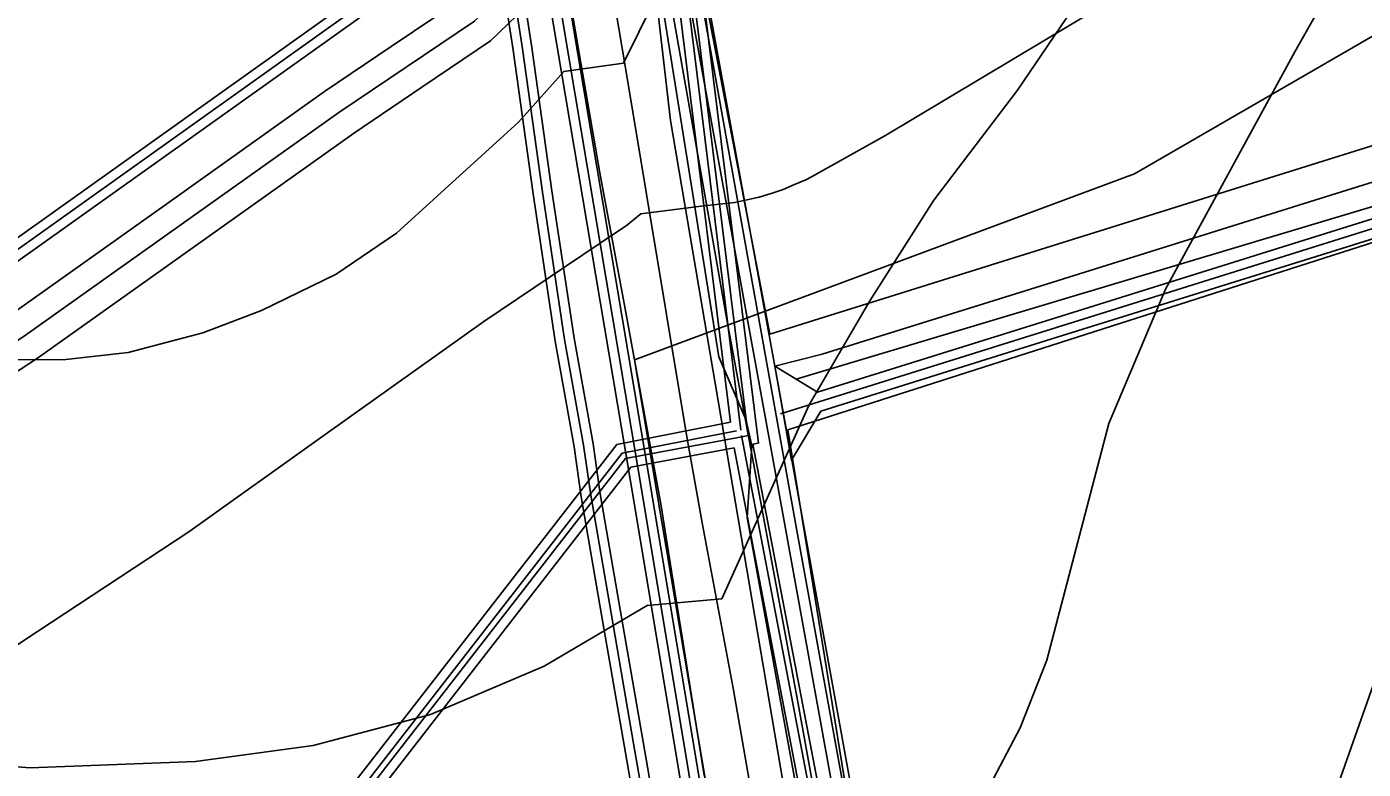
# Model space of a CAD drawing. Extents: x -1900516 to -575031, y -3809306 to -1157387.
# Drawn here: x -578303.2 to -578093.1, y -1160955.8 to -1160839 of the extents above; entities that cross this region are included whole.
import ezdxf

# ---------------------------------------------------------------- set-up
doc = ezdxf.new("R2010")
doc.units = 0
for name, color, linetype in [('01_DOPRAVA', 7, 'Continuous'), ('01_OBVOD PÚ', 7, 'Continuous'), ('01_PARCELY_NÁVRH_PC', 7, 'Continuous'), ('01_PARCELY_NÁVRH_ŽP', 7, 'Continuous'), ('01_PRVKY PRŮZKUMU', 7, 'Continuous'), ('01_SPRÁV_HRANICE', 7, 'Continuous'), ('01_VRSTEVNICE', 7, 'Continuous'), ('02_KULTURY STAV', 7, 'Continuous'), ('03_PC_NÁVRH', 7, 'Continuous'), ('03_PC_OBJEKTY_NÁVRH', 7, 'Continuous'), ('04_ZPF_OP_ORGAN', 7, 'Continuous'), ('06_ÚSES_IP', 7, 'Continuous'), ('07_OCH_P A POPISY TI', 7, 'Continuous'), ('07_PLYNOVOD', 7, 'Continuous'), ('07_SDĚLOVACÍ', 7, 'Continuous'), ('07_VODOVOD', 7, 'Continuous')]:
    doc.layers.add(name, color=color, linetype=linetype)

msp = doc.modelspace()

# ---------------------------------------------------------------- linework, layer by layer
at = {"layer": '01_DOPRAVA'}
msp.add_lwpolyline([(-578185.64, -1160980.38), (-578192.12, -1160943.01), (-578196.99, -1160917.04), (-578199.43, -1160903.52), (-578208.93, -1160846.14), (-578212.97, -1160822.2), (-578215.15, -1160805.23), (-578216.91, -1160789.92), (-578218.17, -1160777.05), (-578219.79, -1160754.5), (-578221.99, -1160728.42), (-578225.01, -1160697.98), (-578227.57, -1160671.71), (-578234.2, -1160620.37), (-578238.43, -1160591.19), (-578243.46, -1160563.49)], dxfattribs=at)
at = {"layer": '01_OBVOD PÚ'}
msp.add_lwpolyline([(-578196.69, -1160956.74), (-578198.33, -1160946.5), (-578200.06, -1160935.64), (-578201.82, -1160924.64), (-578203.46, -1160914.35), (-578203.64, -1160913.22), (-578206.08, -1160899.97), (-578207.65, -1160891.42), (-578209.13, -1160883.4), (-578212.81, -1160863.41), (-578213.07, -1160862.01), (-578216.28, -1160843.51), (-578219.75, -1160823.46), (-578220.57, -1160818.72), (-578220.76, -1160813.77), (-578221.66, -1160802.43), (-578222.44, -1160792.52), (-578223.28, -1160781.84), (-578224.9, -1160761.38), (-578225.75, -1160750.61), (-578226.58, -1160740.15), (-578227.11, -1160733.41), (-578228.64, -1160721.23), (-578231.29, -1160700.18)], dxfattribs=at)
at = {"layer": '01_PARCELY_NÁVRH_PC'}
for points in [[(-578400.39, -1159848.91), (-578364.49, -1159955), (-578349.26, -1160000.52), (-578331.17, -1160057.19), (-578306.13, -1160194.93), (-578290.7, -1160273.44), (-578279.58, -1160332.44), (-578264.99, -1160411.07), (-578247.09, -1160509.47), (-578240.06, -1160548.82), (-578228.45, -1160611.51), (-578219.25, -1160686.96), (-578210.21, -1160766.44), (-578203.47, -1160826.06), (-578203.15, -1160828.27), (-578193.09, -1160885.38), (-578182.11, -1160944.33), (-578178.54, -1160964.02)], [(-578172.81, -1160962.98), (-578185.6, -1160892.38), (-578197.82, -1160825.42), (-578198.46, -1160819.85), (-578195.49, -1160819.48), (-578195.83, -1160816.5), (-578198.81, -1160816.84), (-578204.69, -1160765.81), (-578210.96, -1160706.16), (-578221.69, -1160609.09), (-578223.02, -1160602.18), (-578220.06, -1160601.66), (-578220.59, -1160598.7), (-578223.54, -1160599.23), (-578237.96, -1160524.01)], [(-578055.94, -1160858.06), (-578099.01, -1160871.53), (-578142.06, -1160884.99), (-578178.86, -1160896.49), (-578185.6, -1160892.38), (-578182.96, -1160907.18), (-578178.32, -1160899.47), (-578141.17, -1160887.85), (-578098.11, -1160874.39), (-578055.08, -1160860.93)]]:
    msp.add_lwpolyline(points, dxfattribs=at)
at = {"layer": '01_PARCELY_NÁVRH_ŽP'}
msp.add_lwpolyline([(-578057.58, -1160852.81), (-578100.65, -1160866.28), (-578143.7, -1160879.74), (-578178.12, -1160890.5), (-578185.6, -1160892.38), (-578178.86, -1160896.49), (-578142.06, -1160884.99), (-578099.01, -1160871.53), (-578055.94, -1160858.06)], dxfattribs=at)
at = {"layer": '01_PRVKY PRŮZKUMU'}
msp.add_line((-578197.79, -1160949.87), (-578176.24, -1161077.65), dxfattribs=at)
for points in [[(-577117.37, -1160103.48), (-577239.56, -1160208.75), (-577362.02, -1160314.26), (-577478.76, -1160412.02), (-577595.49, -1160509.78), (-577982.6, -1160777.4), (-578055.82, -1160819.76), (-578129.04, -1160862.13), (-578207.65, -1160891.42)], [(-577330.68, -1160401.95), (-577562.75, -1160604.62), (-577673.32, -1160687.49), (-577783.89, -1160770.36), (-577868.87, -1160834.05), (-577953.85, -1160897.74), (-577996.66, -1160944.64), (-578039.47, -1160991.53), (-578074.02, -1161043.54), (-578108.56, -1161095.54), (-578119.26, -1161102.58), (-578129.96, -1161109.61), (-578149.52, -1161114.81), (-578169.09, -1161120.01), (-578207.65, -1160891.42), (-578129.04, -1160862.13), (-578055.82, -1160819.76), (-577982.6, -1160777.4), (-577595.49, -1160509.78), (-577478.76, -1160412.02), (-577362.02, -1160314.26)], [(-578207.65, -1160891.42), (-578206.08, -1160899.97), (-578203.64, -1160913.22), (-578203.46, -1160914.35), (-578201.82, -1160924.64), (-578200.06, -1160935.64), (-578198.33, -1160946.5), (-578197.79, -1160949.87)]]:
    msp.add_lwpolyline(points, dxfattribs=at)
at = {"layer": '01_SPRÁV_HRANICE'}
for p, q in [((-578216.28, -1160843.51), (-578219.75, -1160823.46)), ((-578213.07, -1160862.01), (-578216.28, -1160843.51)), ((-578212.81, -1160863.41), (-578213.07, -1160862.01)), ((-578209.13, -1160883.4), (-578212.81, -1160863.41)), ((-578207.65, -1160891.42), (-578209.13, -1160883.4)), ((-578206.08, -1160899.97), (-578207.65, -1160891.42)), ((-578203.64, -1160913.22), (-578206.08, -1160899.97)), ((-578203.46, -1160914.35), (-578203.64, -1160913.22)), ((-578201.82, -1160924.64), (-578203.46, -1160914.35)), ((-578200.06, -1160935.64), (-578201.82, -1160924.64)), ((-578198.33, -1160946.5), (-578200.06, -1160935.64)), ((-578196.69, -1160956.74), (-578198.33, -1160946.5))]:
    msp.add_line(p, q, dxfattribs=at)
at = {"layer": '01_VRSTEVNICE'}
msp.add_line((-578088.16, -1160933.01), (-578098.78, -1160963.21), dxfattribs=at)
for points in [[(-578123.67, -1160711.81), (-578143.95, -1160741.46), (-578152.61, -1160758.23), (-578158.49, -1160771.66), (-578167.44, -1160788.15), (-578180.44, -1160804.79), (-578190.23, -1160814.02), (-578196.66, -1160822.27), (-578202.11, -1160830.1), (-578209.38, -1160844.78), (-578218.75, -1160846.04), (-578225.88, -1160854.01), (-578245.04, -1160871.49), (-578254.54, -1160877.92), (-578266.29, -1160883.65), (-578275.52, -1160887.15), (-578287.26, -1160890.22), (-578297.05, -1160891.34), (-578307.5, -1160891.42)], [(-578084.94, -1160728.17), (-578097.24, -1160746.77), (-578103.54, -1160758.51), (-578113.05, -1160778.65), (-578128.43, -1160815.56), (-578137.79, -1160834.72), (-578147.44, -1160848.98), (-578160.58, -1160866.31), (-578170.65, -1160882.11), (-578180.16, -1160898.47), (-578193.91, -1160928.99), (-578205.63, -1160930.03)], [(-578154.39, -1160963.29), (-578147.02, -1160949.23), (-578142.83, -1160938.6), (-578133.04, -1160901.41), (-578124.09, -1160880.16), (-578103.82, -1160842.97), (-578078.37, -1160797.91)], [(-578205.63, -1160930.03), (-578221.83, -1160939.58), (-578239.72, -1160947.13), (-578258.18, -1160952.03), (-578276.64, -1160954.54), (-578302.64, -1160955.52), (-578329.49, -1160953.42), (-578349.06, -1160949.93), (-578361.65, -1160946.99), (-578385.14, -1160938.74), (-578399.68, -1160932.45), (-578416.46, -1160923.36), (-578437.43, -1160909.94), (-578469.03, -1160883.23), (-578475.89, -1160877.01)]]:
    msp.add_lwpolyline(points, dxfattribs=at)
at = {"layer": '02_KULTURY STAV'}
for points in [[(-578173.16, -1161008.46), (-578189.9, -1160916.19), (-578189.19, -1160904.86), (-578190.11, -1160900.78), (-578194.4, -1160890.91), (-578204.52, -1160827.7), (-578215.5, -1160739.58), (-578219.21, -1160692.16), (-578223.66, -1160650.49), (-578224.22, -1160646.4), (-578229.24, -1160611.29), (-578231.97, -1160591.89), (-578236.93, -1160563.61)], [(-578236.93, -1160563.61), (-578231.97, -1160591.89), (-578229.24, -1160611.29), (-578224.22, -1160646.4), (-578223.66, -1160650.49), (-578219.21, -1160692.16), (-578215.5, -1160739.58), (-578204.52, -1160827.7), (-578194.4, -1160890.91), (-578190.11, -1160900.78), (-578189.19, -1160904.86), (-578189.9, -1160916.19), (-578173.16, -1161008.46)], [(-578196.69, -1160956.74), (-578198.33, -1160946.5), (-578200.06, -1160935.64), (-578201.82, -1160924.64), (-578203.46, -1160914.35), (-578203.64, -1160913.22), (-578206.08, -1160899.97), (-578207.65, -1160891.42), (-578209.13, -1160883.4), (-578212.81, -1160863.41), (-578213.07, -1160862.01), (-578216.28, -1160843.51), (-578219.75, -1160823.46), (-578220.57, -1160818.72), (-578220.76, -1160813.77), (-578221.66, -1160802.43), (-578222.44, -1160792.52), (-578223.28, -1160781.84), (-578224.9, -1160761.38), (-578225.75, -1160750.61), (-578226.58, -1160740.15), (-578227.11, -1160733.41), (-578228.64, -1160721.23), (-578231.29, -1160700.18)]]:
    msp.add_lwpolyline(points, dxfattribs=at)
at = {"layer": '03_PC_NÁVRH'}
for points in [[(-578392.25, -1159867.48), (-578371.15, -1159929.82), (-578350.05, -1159992.17), (-578327.57, -1160055.11), (-578319.51, -1160098.05), (-578311.22, -1160142.87), (-578302.91, -1160190.6), (-578275.82, -1160332.02), (-578267.85, -1160381.32), (-578256.89, -1160448.22), (-578247.61, -1160493.2), (-578240.17, -1160527.34), (-578230.86, -1160577.36), (-578225.04, -1160610.67), (-578220.26, -1160648.24), (-578215.48, -1160685.81), (-578210.04, -1160747.33), (-578207.55, -1160773.58), (-578200.39, -1160827.27), (-578186.36, -1160904.36), (-578167.73, -1161007.2)], [(-578184.67, -1160899.88), (-578012.46, -1160846.03), (-577855.65, -1160803.07), (-577676.31, -1160773.17), (-577659.63, -1160774.4)]]:
    msp.add_lwpolyline(points, dxfattribs=at)
at = {"layer": '03_PC_OBJEKTY_NÁVRH'}
msp.add_lwpolyline([(-578199.29, -1160822.17), (-578198.78, -1160825.36), (-578182.24, -1160917.66), (-578159.99, -1161039.96)], dxfattribs=at)
at = {"layer": '04_ZPF_OP_ORGAN'}
for points in [[(-578421.58, -1159767.43), (-578330.25, -1160052.41), (-578286.91, -1160260.85), (-578269.37, -1160356.25), (-578254.43, -1160447.77), (-578233.06, -1160551.88), (-578222.57, -1160610.3), (-578212.99, -1160685.54), (-578205.07, -1160773.3), (-578197.92, -1160826.88), (-578186.37, -1160887.36), (-578015.98, -1160834.03)], [(-578421.58, -1159767.43), (-578330.25, -1160052.41), (-578286.91, -1160260.85), (-578269.37, -1160356.25), (-578254.43, -1160447.77), (-578233.06, -1160551.88), (-578222.57, -1160610.3), (-578212.99, -1160685.54), (-578205.07, -1160773.3), (-578197.92, -1160826.88), (-578186.37, -1160887.36), (-578015.98, -1160834.03)], [(-577764.69, -1160961.32), (-577762.98, -1160954.04), (-577756.13, -1160944.49), (-577753.45, -1160943.32), (-577750.77, -1160942.14), (-577746.52, -1160942.52), (-577722.66, -1160900.96), (-577712.81, -1160834.98), (-577701.41, -1160778.82), (-577855.33, -1160804.54), (-578012.04, -1160847.47), (-578183.52, -1160902.39), (-578166.54, -1161007.19)], [(-578166.54, -1161007.19), (-578183.52, -1160902.39), (-578012.04, -1160847.47), (-577855.33, -1160804.54), (-577701.34, -1160779.02), (-577712.81, -1160834.98), (-577722.66, -1160900.96), (-577746.52, -1160942.52), (-577750.77, -1160942.14), (-577753.45, -1160943.32), (-577756.13, -1160944.49), (-577762.98, -1160954.04), (-577764.69, -1160961.32)]]:
    msp.add_lwpolyline(points, dxfattribs=at)
at = {"layer": '06_ÚSES_IP'}
for points in [[(-578428.02, -1159769.3), (-578409.15, -1159833.56), (-578352.43, -1159992.93), (-578324.16, -1160113.72), (-578280.37, -1160343.57), (-578260.56, -1160459.78), (-578225.42, -1160651), (-578201.99, -1160853.76), (-578178.02, -1160994.66), (-578121.61, -1161239.69)], [(-578182.23, -1160894.44), (-577861.29, -1160798.28), (-577701.02, -1160772.99)]]:
    msp.add_lwpolyline(points, dxfattribs=at)
at = {"layer": '07_OCH_P A POPISY TI'}
for points in [[(-578429.83, -1159691.44), (-578422.1, -1159716.77), (-578414.3, -1159747.11), (-578323.75, -1160058.56), (-578225.81, -1160599.97), (-578188.13, -1160904.5)], [(-578433.48, -1159692.49), (-578425.76, -1159717.8), (-578417.97, -1159748.11), (-578327.45, -1160059.43), (-578229.56, -1160600.54), (-578192.57, -1160901.22)], [(-578370.56, -1159997.74), (-578332.67, -1160151.72), (-578323.53, -1160196.18), (-578307.57, -1160274.45), (-578282.82, -1160424.96), (-578247.59, -1160600.95), (-578237.37, -1160687.26), (-578227.33, -1160785.66), (-578220.51, -1160837.83), (-578207.59, -1160914.52), (-578192.88, -1161002.98), (-578178.35, -1161074.67), (-578153.92, -1161193.65)], [(-578367.65, -1159997.03), (-578329.74, -1160151.06), (-578320.59, -1160195.58), (-578304.62, -1160273.91), (-578279.87, -1160424.42), (-578244.62, -1160600.48), (-578234.39, -1160686.93), (-578224.35, -1160785.32), (-578217.54, -1160837.38), (-578204.63, -1160914.02), (-578189.93, -1161002.44), (-578175.41, -1161074.07), (-578150.98, -1161193.05)], [(-578254.85, -1160583.06), (-578250.93, -1160604.22), (-578248.63, -1160623.69), (-578245.37, -1160650), (-578244.17, -1160661.67), (-578242, -1160678.72), (-578240.18, -1160693.99), (-578237.58, -1160713.66), (-578235.47, -1160737.92), (-578233.22, -1160764.34), (-578231.58, -1160781.32), (-578229.08, -1160803.15), (-578227.33, -1160817.45), (-578225.57, -1160830.19), (-578225.02, -1160834.11), (-578223.77, -1160842.27), (-578220.61, -1160864.84), (-578217.14, -1160887.98), (-578214.16, -1160904.59), (-578213.04, -1160912.46), (-578209.85, -1160930.96), (-578206.3, -1160951.44), (-578199.73, -1160989.33)], [(-578257.81, -1160583.56), (-578253.89, -1160604.66), (-578251.61, -1160624.05), (-578248.35, -1160650.34), (-578247.15, -1160662.01), (-578244.98, -1160679.08), (-578243.16, -1160694.37), (-578240.56, -1160713.98), (-578238.45, -1160738.18), (-578236.2, -1160764.62), (-578234.56, -1160781.64), (-578232.06, -1160803.51), (-578230.31, -1160817.83), (-578228.55, -1160830.61), (-578227.98, -1160834.55), (-578226.73, -1160842.71), (-578223.57, -1160865.28), (-578220.1, -1160888.46), (-578217.12, -1160905.07), (-578216, -1160912.92), (-578212.81, -1160931.48), (-578209.26, -1160951.96), (-578202.69, -1160989.85)], [(-578338.5, -1160915.28), (-578301.48, -1160891.11), (-578276.66, -1160873.45), (-578251.84, -1160855.79), (-578241.05, -1160848.53), (-578230.26, -1160841.26), (-578223.37, -1160834.52), (-578217.7, -1160833.56), (-578205.33, -1160831.96), (-578197.1, -1160831.02), (-578186.37, -1160825.07), (-578141.09, -1160797.95), (-578095.94, -1160770.91), (-578027.91, -1160732.53)], [(-578357.69, -1160910.06), (-578325.15, -1160886.8), (-578252.79, -1160835.28), (-578235.26, -1160822.72), (-578230.51, -1160818.78), (-578224.17, -1160815.54), (-578222.63, -1160815.02), (-578220.44, -1160814.63), (-578208.26, -1160812.3), (-578205.3, -1160812.07), (-578191.87, -1160810.93), (-578189.69, -1160810.47), (-578187.22, -1160809.82), (-578138.26, -1160781.43), (-578109.27, -1160764.61), (-578065.97, -1160739.17)], [(-578355.95, -1160912.5), (-578323.41, -1160889.24), (-578251.05, -1160837.72), (-578233.42, -1160825.1), (-578228.85, -1160821.3), (-578223.01, -1160818.32), (-578221.89, -1160817.94), (-578219.9, -1160817.59), (-578207.86, -1160815.28), (-578205.06, -1160815.05), (-578191.43, -1160813.91), (-578188.99, -1160813.39), (-578186.06, -1160812.62), (-578136.76, -1160784.03), (-578107.75, -1160767.21), (-578064.45, -1160741.75)], [(-578065.97, -1160744.81), (-578099.96, -1160763.99), (-578145.09, -1160791.03), (-578190.23, -1160818.06), (-578194.9, -1160820.65), (-578199.58, -1160823.24), (-578206.15, -1160823.99), (-578212.64, -1160824.83), (-578218.88, -1160825.64), (-578225.94, -1160826.85), (-578226.54, -1160826.95), (-578227.63, -1160827.5), (-578228.07, -1160827.93), (-578231.7, -1160831.48), (-578235.34, -1160835.04), (-578245.87, -1160842.12), (-578256.4, -1160849.21), (-578281.19, -1160866.85), (-578305.98, -1160884.49), (-578323.05, -1160895.64), (-578340.12, -1160906.78)], [(-578256.27, -1160903.12), (-578231.35, -1160885.39), (-578220.91, -1160878.36), (-578210.46, -1160871.33), (-578208.96, -1160870.32), (-578207.79, -1160869.37), (-578206.63, -1160868.42), (-578197.17, -1160867.25), (-578192.87, -1160866.77), (-578191.89, -1160866.66), (-578189.97, -1160866.24), (-578188.04, -1160865.83), (-578186.17, -1160865.23), (-578184.29, -1160864.63), (-578182.49, -1160863.85), (-578180.68, -1160863.08), (-578179.82, -1160862.6), (-578173.61, -1160859.16), (-578168.26, -1160856.19), (-578123.05, -1160829.11), (-578077.84, -1160802.03)], [(-578192.57, -1160901.22), (-578210.4, -1160904.73), (-578623.92, -1161437.09), (-578651.78, -1161480.14)], [(-578331.2, -1160953.68), (-578301.5, -1160934.12), (-578277.71, -1160918.45), (-578256.27, -1160903.12)], [(-578188.13, -1160904.5), (-578189.05, -1160904.67)], [(-578189.01, -1160904.66), (-578124.5, -1161241.53), (-578129.52, -1161242.49)], [(-578191.96, -1160905.21), (-578208.23, -1160908.27), (-578620.79, -1161439.61), (-578648.77, -1161481.8)], [(-578191.96, -1160905.21), (-578128.01, -1161239.15), (-578130.09, -1161239.55)], [(-578209.26, -1160951.96), (-578202.69, -1160989.85), (-578198.53, -1161013.99), (-578196.07, -1161028.41), (-578193.45, -1161043.69), (-578189.57, -1161066.09), (-578185.95, -1161085.73), (-578184.17, -1161096.36), (-578180.55, -1161116.87), (-578176.72, -1161137.65), (-578172.68, -1161160.45), (-578169.13, -1161180.18), (-578166.8, -1161192.51), (-578163.34, -1161208.61), (-578148.58, -1161288.78), (-578146.73, -1161298.97), (-578135.59, -1161328.58), (-578127, -1161350.05), (-578122.27, -1161367.81), (-578121.7, -1161370.09), (-578120.03, -1161371.44), (-578113.91, -1161371.33), (-578096.21, -1161369.29), (-578094.57, -1161375.47)]]:
    msp.add_lwpolyline(points, dxfattribs=at)
at = {"layer": '07_PLYNOVOD'}
msp.add_lwpolyline([(-578339.31, -1160911.03), (-578303.73, -1160887.8), (-578254.12, -1160852.5), (-578232.8, -1160838.15), (-578225.27, -1160830.79), (-578218.29, -1160829.6), (-578205.86, -1160827.99), (-578205.42, -1160827.93), (-578198.34, -1160827.13), (-578188.23, -1160821.53), (-578097.95, -1160767.45), (-578029.94, -1160729.08)], dxfattribs=at)
at = {"layer": '07_SDĚLOVACÍ'}
for points in [[(-578369.1, -1159997.39), (-578331.2, -1160151.39), (-578322.06, -1160195.88), (-578306.09, -1160274.18), (-578281.34, -1160424.69), (-578246.1, -1160600.72), (-578235.88, -1160687.09), (-578225.84, -1160785.49), (-578219.02, -1160837.6), (-578206.11, -1160914.27), (-578191.41, -1161002.71), (-578176.88, -1161074.37), (-578152.45, -1161193.35)], [(-578256.33, -1160583.31), (-578252.41, -1160604.44), (-578250.12, -1160623.87), (-578246.86, -1160650.17), (-578245.66, -1160661.84), (-578243.49, -1160678.9), (-578241.67, -1160694.18), (-578239.07, -1160713.82), (-578236.96, -1160738.05), (-578234.71, -1160764.48), (-578233.07, -1160781.48), (-578230.57, -1160803.33), (-578228.82, -1160817.64), (-578227.06, -1160830.4), (-578226.5, -1160834.33), (-578225.25, -1160842.49), (-578222.09, -1160865.06), (-578218.62, -1160888.22), (-578215.64, -1160904.83), (-578214.52, -1160912.69), (-578211.33, -1160931.22), (-578207.78, -1160951.7), (-578201.21, -1160989.59)], [(-578356.82, -1160911.28), (-578356.82, -1160911.28), (-578324.28, -1160888.02), (-578251.92, -1160836.5), (-578234.34, -1160823.91), (-578229.68, -1160820.04), (-578223.59, -1160816.93), (-578222.26, -1160816.48), (-578220.17, -1160816.11), (-578208.06, -1160813.79), (-578205.18, -1160813.56), (-578191.65, -1160812.42), (-578189.34, -1160811.93), (-578186.64, -1160811.22), (-578137.51, -1160782.73), (-578108.51, -1160765.91), (-578065.21, -1160740.46)], [(-578356.82, -1160911.28), (-578356.82, -1160911.28), (-578324.28, -1160888.02), (-578251.92, -1160836.5), (-578234.34, -1160823.91), (-578229.68, -1160820.04), (-578223.59, -1160816.93), (-578222.26, -1160816.48), (-578220.17, -1160816.11), (-578208.06, -1160813.79), (-578205.18, -1160813.56), (-578191.65, -1160812.42), (-578189.34, -1160811.93), (-578186.64, -1160811.22), (-578137.51, -1160782.73), (-578108.51, -1160765.91), (-578065.21, -1160740.46)]]:
    msp.add_lwpolyline(points, dxfattribs=at)
at = {"layer": '07_VODOVOD'}
for points in [[(-578432.05, -1159692.05), (-578424.32, -1159717.4), (-578416.52, -1159747.72), (-578325.99, -1160059.09), (-578228.08, -1160600.32), (-578190.9, -1160902.47)], [(-578431.27, -1159691.87), (-578423.55, -1159717.18), (-578415.75, -1159747.5), (-578325.21, -1160058.91), (-578227.29, -1160600.2), (-578189.79, -1160903.28)], [(-578325.21, -1160058.91), (-578227.29, -1160600.2), (-578189.79, -1160903.28), (-578190.77, -1160903.5), (-578209.06, -1160906.9), (-578622.01, -1161438.74), (-578622.71, -1161439.64), (-578650.1, -1161481.09)], [(-578191.62, -1160902.56), (-578209.56, -1160906.09), (-578622.69, -1161437.96), (-578650.45, -1161480.84)], [(-578190.8, -1160903.3), (-578126.26, -1161240.34), (-578129.81, -1161241.02)]]:
    msp.add_lwpolyline(points, dxfattribs=at)

doc.saveas('drawing.dxf')
